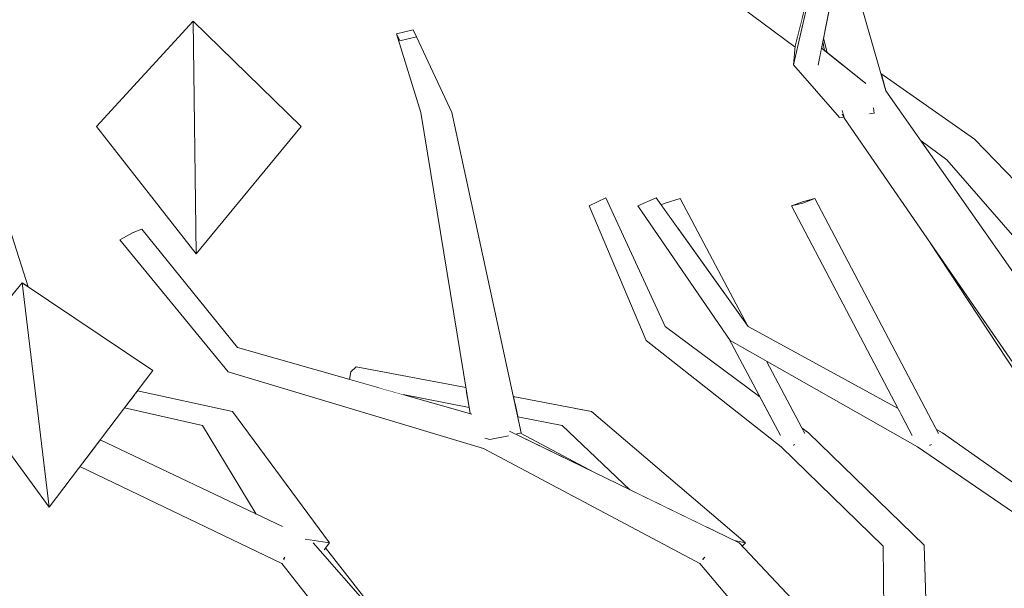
# Model space of a CAD drawing. Extents: x -289599 to -184549, y 66678 to 295474.
# Tile 349 of 656: x -262876 to -262660, y 71710 to 71834. Entities that reach past the tile are written whole.
import ezdxf

# ---------------------------------------------------------------- set-up
doc = ezdxf.new("R2010")
doc.units = 0
doc.header["$MEASUREMENT"] = 0
doc.linetypes.add('Wipeout_Contour', pattern=[1000, 0, -1000])
doc.layers.add('arch drzewa', color=8, linetype='Continuous')
doc.layers.add('arch drzewa_Nr_Pióra__4', color=8, linetype='Continuous', lineweight=9)

msp = doc.modelspace()

# ---------------------------------------------------------------- wipeouts: each hides what was drawn before it
at = {"color": 254, "linetype": 'Wipeout_Contour', "lineweight": 0, "ltscale": 1278368.675398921}
msp.add_wipeout([(-262716.78, 71843.22), (-262720.28, 71838.86), (-262705.56, 71830.4), (-262704.5, 71834.61)], dxfattribs=at).dxf.layer = 'arch drzewa'
at = {"color": 254, "linetype": 'Wipeout_Contour', "lineweight": 0, "ltscale": 958569.132642}
msp.add_wipeout([(-262600.85, 71808.06), (-262660.98, 71843.22), (-262665.06, 71838.86)], dxfattribs=at).dxf.layer = 'arch drzewa'
at = {"color": 254, "linetype": 'Wipeout_Contour', "lineweight": 0, "ltscale": 958735.629017}
msp.add_wipeout([(-262700.27, 71828.08), (-262699.61, 71827.55), (-262700, 71829.42)], dxfattribs=at).dxf.layer = 'arch drzewa'
at = {"color": 254, "linetype": 'Wipeout_Contour', "lineweight": 0, "ltscale": 1278297.36648144}
msp.add_wipeout([(-262704.35, 71794.08), (-262701.74, 71795.05), (-262704.25, 71794.44), (-262706.87, 71793.47)], dxfattribs=at).dxf.layer = 'arch drzewa'
at = {"color": 254, "linetype": 'Wipeout_Contour', "lineweight": 0, "ltscale": 959201.119919}
msp.add_wipeout([(-262869.83, 71727.4), (-262891.69, 71757.33), (-262875.73, 71776.58)], dxfattribs=at).dxf.layer = 'arch drzewa'
at = {"color": 254, "linetype": 'Wipeout_Contour', "lineweight": 0, "ltscale": 1278246.382698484}
msp.add_wipeout([(-262716.38, 71767.03), (-262720.29, 71763.94), (-262682.7, 71747.56), (-262683.45, 71748.98)], dxfattribs=at).dxf.layer = 'arch drzewa'
at = {"color": 254, "linetype": 'Wipeout_Contour', "lineweight": 0, "ltscale": 1278636.649182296}
msp.add_wipeout([(-262828.5, 71762.37), (-262826.06, 71759.41), (-262776.75, 71747.48), (-262777.1, 71747.81)], dxfattribs=at).dxf.layer = 'arch drzewa'
at = {"color": 254, "linetype": 'Wipeout_Contour', "lineweight": 0, "ltscale": 1598096.754126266}
msp.add_wipeout([(-262769.01, 71744.26), (-262768.73, 71744.01), (-262750.11, 71734.97), (-262766.37, 71743.61), (-262767.36, 71743.4)], dxfattribs=at).dxf.layer = 'arch drzewa'
at = {"color": 254, "linetype": 'Wipeout_Contour', "lineweight": 0, "ltscale": 3514825.068917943}
msp.add_wipeout([(-262679.18, 71740.57), (-262674.26, 71737.95), (-262676.16, 71739.32), (-262674.2, 71737.92), (-262638.7, 71719.01), (-262673.72, 71743.65), (-262675.29, 71742.77), (-262676.33, 71741.03), (-262676.41, 71741), (-262676.45, 71740.99), (-262677.39, 71741.58)], dxfattribs=at).dxf.layer = 'arch drzewa'
at = {"color": 254, "linetype": 'Wipeout_Contour', "lineweight": 0, "ltscale": 1917916.324780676}
msp.add_wipeout([(-262810.61, 71719.12), (-262811.86, 71719.53), (-262797.18, 71702.89), (-262797.29, 71703.3), (-262809.16, 71718.42), (-262809.44, 71718.05)], dxfattribs=at).dxf.layer = 'arch drzewa'
at = {"color": 254, "linetype": 'Wipeout_Contour', "lineweight": 0, "ltscale": 958675.852887}
msp.add_wipeout([(-262686.32, 71685.62), (-262718.32, 71719.53), (-262727, 71715)], dxfattribs=at).dxf.layer = 'arch drzewa'

# ---------------------------------------------------------------- next in the draw order: wipeouts: each hides what was drawn before it
at = {"color": 254, "linetype": 'Wipeout_Contour', "lineweight": 0, "ltscale": 1278355.117735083}
msp.add_wipeout([(-262720.28, 71838.86), (-262706.06, 71828.28), (-262706.05, 71828.46), (-262705.56, 71830.4)], dxfattribs=at).dxf.layer = 'arch drzewa'
at = {"color": 254, "linetype": 'Wipeout_Contour', "lineweight": 0, "ltscale": 958508.036084}
msp.add_wipeout([(-262665.06, 71838.86), (-262607.43, 71803.53), (-262600.85, 71808.06)], dxfattribs=at).dxf.layer = 'arch drzewa'
at = {"color": 254, "linetype": 'Wipeout_Contour', "lineweight": 0, "ltscale": 958794.166304}
msp.add_wipeout([(-262716.38, 71767.03), (-262736.57, 71795.22), (-262740.56, 71793.44)], dxfattribs=at).dxf.layer = 'arch drzewa'
at = {"color": 254, "linetype": 'Wipeout_Contour', "lineweight": 0, "ltscale": 959115.121101}
msp.add_wipeout([(-262828.5, 71762.37), (-262849.47, 71788.38), (-262851.36, 71787.59)], dxfattribs=at).dxf.layer = 'arch drzewa'
at = {"color": 254, "linetype": 'Wipeout_Contour', "lineweight": 0, "ltscale": 958598.936194}
msp.add_wipeout([(-262675.06, 71744.38), (-262674.95, 71744.19), (-262673.72, 71743.65)], dxfattribs=at).dxf.layer = 'arch drzewa'
at = {"color": 254, "linetype": 'Wipeout_Contour', "lineweight": 0, "ltscale": 958529.421152}
msp.add_wipeout([(-262679.18, 71740.57), (-262647.36, 71718.8), (-262638.7, 71719.01)], dxfattribs=at).dxf.layer = 'arch drzewa'
at = {"color": 254, "linetype": 'Wipeout_Contour', "lineweight": 0, "ltscale": 1278605.883796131}
msp.add_wipeout([(-262818.71, 71715), (-262795.5, 71696.46), (-262797.18, 71702.89), (-262811.86, 71719.53)], dxfattribs=at).dxf.layer = 'arch drzewa'
at = {"color": 254, "linetype": 'Wipeout_Contour', "lineweight": 0, "ltscale": 958643.770675}
msp.add_wipeout([(-262727, 71715), (-262695.48, 71677.8), (-262686.32, 71685.62)], dxfattribs=at).dxf.layer = 'arch drzewa'

# ---------------------------------------------------------------- next in the draw order: wipeouts: each hides what was drawn before it
at = {"color": 254, "linetype": 'Wipeout_Contour', "lineweight": 0, "ltscale": 2875931.71740413}
msp.add_wipeout([(-262667.29, 71867.33), (-262667.57, 71867.22), (-262644.04, 71833.32), (-262641.9, 71832.07), (-262663.24, 71868.84), (-262664.56, 71868.35), (-262664.24, 71867.78), (-262664.99, 71866.78), (-262666.13, 71866.66)], dxfattribs=at).dxf.layer = 'arch drzewa'
at = {"color": 254, "linetype": 'Wipeout_Contour', "lineweight": 0, "ltscale": 1278113.541809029}
msp.add_wipeout([(-262672.78, 71803.53), (-262643.78, 71781.98), (-262643.83, 71784.37), (-262666.66, 71808.06)], dxfattribs=at).dxf.layer = 'arch drzewa'
at = {"color": 254, "linetype": 'Wipeout_Contour', "lineweight": 0, "ltscale": 1597735.507916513}
msp.add_wipeout([(-262682.7, 71747.56), (-262720.29, 71763.94), (-262679.18, 71740.57), (-262677.39, 71741.58), (-262680.4, 71743.2)], dxfattribs=at).dxf.layer = 'arch drzewa'
at = {"color": 254, "linetype": 'Wipeout_Contour', "lineweight": 0, "ltscale": 1278131.887908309}
msp.add_wipeout([(-262675.29, 71742.77), (-262673.72, 71743.65), (-262674.95, 71744.19), (-262674.68, 71743.67)], dxfattribs=at).dxf.layer = 'arch drzewa'
at = {"color": 254, "linetype": 'Wipeout_Contour', "lineweight": 0, "ltscale": 958596.257091}
msp.add_wipeout([(-262674.2, 71737.92), (-262676.16, 71739.32), (-262674.26, 71737.95)], dxfattribs=at).dxf.layer = 'arch drzewa'
at = {"color": 254, "linetype": 'Wipeout_Contour', "lineweight": 0, "ltscale": 1278111.56484109}
msp.add_wipeout([(-262686.75, 71718.8), (-262680.34, 71682.33), (-262676.5, 71680.21), (-262677.73, 71719.01)], dxfattribs=at).dxf.layer = 'arch drzewa'
at = {"color": 254, "linetype": 'Wipeout_Contour', "lineweight": 0, "ltscale": 958934.494677}
msp.add_wipeout([(-262818.71, 71715), (-262791.2, 71679.99), (-262795.5, 71696.46)], dxfattribs=at).dxf.layer = 'arch drzewa'

# ---------------------------------------------------------------- next in the draw order: wipeouts: each hides what was drawn before it
at = {"color": 254, "linetype": 'Wipeout_Contour', "lineweight": 0, "ltscale": 958614.795933}
msp.add_wipeout([(-262667.57, 71867.22), (-262649.85, 71836.72), (-262644.04, 71833.32)], dxfattribs=at).dxf.layer = 'arch drzewa'
at = {"color": 254, "linetype": 'Wipeout_Contour', "lineweight": 0, "ltscale": 958668.827958}
msp.add_wipeout([(-262687.21, 71822.48), (-262686.3, 71819.35), (-262666.66, 71808.06)], dxfattribs=at).dxf.layer = 'arch drzewa'
at = {"color": 254, "linetype": 'Wipeout_Contour', "lineweight": 0, "ltscale": 1597593.946654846}
msp.add_wipeout([(-262643.78, 71781.98), (-262672.78, 71803.53), (-262645.21, 71771.96), (-262645.09, 71772.02), (-262643.67, 71775.99)], dxfattribs=at).dxf.layer = 'arch drzewa'
at = {"color": 254, "linetype": 'Wipeout_Contour', "lineweight": 0, "ltscale": 958771.078179}
msp.add_wipeout([(-262740.56, 71793.44), (-262720.29, 71763.94), (-262716.38, 71767.03)], dxfattribs=at).dxf.layer = 'arch drzewa'
at = {"color": 254, "linetype": 'Wipeout_Contour', "lineweight": 0, "ltscale": 1917293.604418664}
msp.add_wipeout([(-262706.87, 71793.47), (-262680.4, 71743.2), (-262677.39, 71741.58), (-262676.45, 71740.99), (-262676.41, 71741), (-262704.35, 71794.08)], dxfattribs=at).dxf.layer = 'arch drzewa'
at = {"color": 254, "linetype": 'Wipeout_Contour', "lineweight": 0, "ltscale": 1917696.92276693}
msp.add_wipeout([(-262774.49, 71740.22), (-262718.32, 71719.53), (-262768.73, 71744.01), (-262769.72, 71743.36), (-262769.19, 71743.02), (-262770.73, 71742.69)], dxfattribs=at).dxf.layer = 'arch drzewa'
at = {"color": 254, "linetype": 'Wipeout_Contour', "lineweight": 0, "ltscale": 958591.445753}
msp.add_wipeout([(-262686.75, 71718.8), (-262686.3, 71685.61), (-262680.34, 71682.33)], dxfattribs=at).dxf.layer = 'arch drzewa'

# ---------------------------------------------------------------- next in the draw order: wipeouts: each hides what was drawn before it
at = {"color": 254, "linetype": 'Wipeout_Contour', "lineweight": 0, "ltscale": 1597765.534808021}
msp.add_wipeout([(-262666.66, 71808.06), (-262686.3, 71819.35), (-262686.12, 71818.72), (-262678.42, 71807.72), (-262672.78, 71803.53)], dxfattribs=at).dxf.layer = 'arch drzewa'
at = {"color": 254, "linetype": 'Wipeout_Contour', "lineweight": 0, "ltscale": 1917281.786113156}
msp.add_wipeout([(-262704.35, 71794.08), (-262676.41, 71741), (-262676.33, 71741.03), (-262675.29, 71742.77), (-262674.68, 71743.67), (-262701.74, 71795.05)], dxfattribs=at).dxf.layer = 'arch drzewa'
at = {"color": 254, "linetype": 'Wipeout_Contour', "lineweight": 0, "ltscale": 1917825.902029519}
msp.add_wipeout([(-262826.06, 71759.41), (-262768.73, 71744.01), (-262769.01, 71744.26), (-262773.74, 71745.6), (-262773.82, 71745.66), (-262776.75, 71747.48)], dxfattribs=at).dxf.layer = 'arch drzewa'
at = {"color": 254, "linetype": 'Wipeout_Contour', "lineweight": 0, "ltscale": 958775.242832}
msp.add_wipeout([(-262774.49, 71740.22), (-262727, 71715), (-262718.32, 71719.53)], dxfattribs=at).dxf.layer = 'arch drzewa'

# ---------------------------------------------------------------- next in the draw order: linework, layer by layer
at = {"layer": 'arch drzewa_Nr_Pióra__4', "linetype": 'Continuous'}
for p, q in [((-262701.74, 71795.05), (-262704.35, 71794.08)), ((-262704.25, 71794.44), (-262701.74, 71795.05)), ((-262706.87, 71793.47), (-262704.25, 71794.44)), ((-262704.35, 71794.08), (-262706.87, 71793.47)), ((-262726.3, 71715.98), (-262726.39, 71716.06)), ((-262725.88, 71716.4), (-262726.3, 71715.98)), ((-262726.3, 71715.98), (-262726.13, 71715.94))]:
    msp.add_line(p, q, dxfattribs=at)

# ---------------------------------------------------------------- next in the draw order: wipeouts: each hides what was drawn before it
at = {"color": 254, "linetype": 'Wipeout_Contour', "lineweight": 0, "ltscale": 958994.986254}
msp.add_wipeout([(-262826.06, 71759.41), (-262830.5, 71757.06), (-262768.73, 71744.01)], dxfattribs=at).dxf.layer = 'arch drzewa'
at = {"color": 254, "linetype": 'Wipeout_Contour', "lineweight": 0, "ltscale": 958787.558264}
msp.add_wipeout([(-262750.78, 71748.38), (-262754.64, 71748.54), (-262716.96, 71719.53)], dxfattribs=at).dxf.layer = 'arch drzewa'
at = {"color": 254, "linetype": 'Wipeout_Contour', "lineweight": 0, "ltscale": 2556470.197705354}
msp.add_wipeout([(-262707.15, 71741.58), (-262709.11, 71740.57), (-262677.73, 71719.01), (-262703.12, 71743.65), (-262704.85, 71742.77), (-262706.32, 71741.03), (-262706.42, 71741), (-262706.45, 71740.99)], dxfattribs=at).dxf.layer = 'arch drzewa'

# ---------------------------------------------------------------- next in the draw order: wipeouts: each hides what was drawn before it
at = {"color": 254, "linetype": 'Wipeout_Contour', "lineweight": 0, "ltscale": 959085.838628}
msp.add_wipeout([(-262851.36, 71787.59), (-262826.06, 71759.41), (-262828.5, 71762.37)], dxfattribs=at).dxf.layer = 'arch drzewa'
at = {"color": 254, "linetype": 'Wipeout_Contour', "lineweight": 0, "ltscale": 2876709.051158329}
msp.add_wipeout([(-262830.5, 71757.06), (-262774.49, 71740.22), (-262770.73, 71742.69), (-262773.09, 71742.2), (-262774.11, 71742.5), (-262773.49, 71744.1), (-262773.47, 71744.21), (-262769.72, 71743.36), (-262768.73, 71744.01)], dxfattribs=at).dxf.layer = 'arch drzewa'
at = {"color": 254, "linetype": 'Wipeout_Contour', "lineweight": 0, "ltscale": 1278325.932757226}
msp.add_wipeout([(-262716.96, 71719.53), (-262754.64, 71748.54), (-262723.49, 71722.04), (-262719.4, 71720.05)], dxfattribs=at).dxf.layer = 'arch drzewa'
at = {"color": 254, "linetype": 'Wipeout_Contour', "lineweight": 0, "ltscale": 958684.622986}
msp.add_wipeout([(-262704.54, 71744.71), (-262704.35, 71744.35), (-262703.12, 71743.65)], dxfattribs=at).dxf.layer = 'arch drzewa'
at = {"color": 254, "linetype": 'Wipeout_Contour', "lineweight": 0, "ltscale": 958634.3269}
msp.add_wipeout([(-262709.11, 71740.57), (-262686.75, 71718.8), (-262677.73, 71719.01)], dxfattribs=at).dxf.layer = 'arch drzewa'

# ---------------------------------------------------------------- next in the draw order: wipeouts: each hides what was drawn before it
at = {"color": 254, "linetype": 'Wipeout_Contour', "lineweight": 0, "ltscale": 2556424.548337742}
msp.add_wipeout([(-262693.13, 71814.04), (-262695.25, 71812.62), (-262613.12, 71714.54), (-262686.12, 71818.72), (-262689.41, 71816.52), (-262688.83, 71814.75), (-262688.68, 71813.76), (-262689.55, 71813.66)], dxfattribs=at).dxf.layer = 'arch drzewa'
at = {"color": 254, "linetype": 'Wipeout_Contour', "lineweight": 0, "ltscale": 959116.112961}
msp.add_wipeout([(-262826.06, 71759.41), (-262851.36, 71787.59), (-262854.29, 71786)], dxfattribs=at).dxf.layer = 'arch drzewa'
at = {"color": 254, "linetype": 'Wipeout_Contour', "lineweight": 0, "ltscale": 1278593.418665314}
msp.add_wipeout([(-262802.42, 71758.14), (-262803.6, 71757.04), (-262778.22, 71752.88), (-262778.34, 71753.59)], dxfattribs=at).dxf.layer = 'arch drzewa'
at = {"color": 254, "linetype": 'Wipeout_Contour', "lineweight": 0, "ltscale": 1278376.628000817}
msp.add_wipeout([(-262754.64, 71748.54), (-262757.19, 71745.26), (-262724.76, 71722.66), (-262723.49, 71722.04)], dxfattribs=at).dxf.layer = 'arch drzewa'
at = {"color": 254, "linetype": 'Wipeout_Contour', "lineweight": 0, "ltscale": 958885.594439}
msp.add_wipeout([(-262773.49, 71744.1), (-262773.09, 71742.2), (-262773.47, 71744.21)], dxfattribs=at).dxf.layer = 'arch drzewa'
at = {"color": 254, "linetype": 'Wipeout_Contour', "lineweight": 0, "ltscale": 1278246.063955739}
msp.add_wipeout([(-262704.85, 71742.77), (-262703.12, 71743.65), (-262704.35, 71744.35), (-262703.99, 71743.67)], dxfattribs=at).dxf.layer = 'arch drzewa'
at = {"color": 254, "linetype": 'Wipeout_Contour', "lineweight": 0, "ltscale": 1278276.772646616}
msp.add_wipeout([(-262716.96, 71719.53), (-262719.4, 71720.05), (-262718.32, 71719.53), (-262717.66, 71718.83)], dxfattribs=at).dxf.layer = 'arch drzewa'

# ---------------------------------------------------------------- next in the draw order: linework, layer by layer
at = {"layer": 'arch drzewa_Nr_Pióra__4', "linetype": 'Continuous'}
for p, q in [((-262716.96, 71719.53), (-262719.4, 71720.05)), ((-262717.66, 71718.83), (-262716.96, 71719.53))]:
    msp.add_line(p, q, dxfattribs=at)

# ---------------------------------------------------------------- next in the draw order: wipeouts: each hides what was drawn before it
at = {"color": 254, "linetype": 'Wipeout_Contour', "lineweight": 0, "ltscale": 1278300.190450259}
msp.add_wipeout([(-262697.79, 71840.59), (-262686.12, 71818.72), (-262694.58, 71848.09), (-262696.2, 71848.6)], dxfattribs=at).dxf.layer = 'arch drzewa'
at = {"color": 254, "linetype": 'Wipeout_Contour', "lineweight": 0, "ltscale": 1916937.867426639}
msp.add_wipeout([(-262613.12, 71714.54), (-262695.25, 71812.62), (-262625.85, 71712.11), (-262622.84, 71713.08), (-262621.82, 71712.34), (-262621.09, 71711.27)], dxfattribs=at).dxf.layer = 'arch drzewa'
at = {"color": 254, "linetype": 'Wipeout_Contour', "lineweight": 0, "ltscale": 959088.838112}
msp.add_wipeout([(-262854.29, 71786), (-262830.5, 71757.06), (-262826.06, 71759.41)], dxfattribs=at).dxf.layer = 'arch drzewa'
at = {"color": 254, "linetype": 'Wipeout_Contour', "lineweight": 0, "ltscale": 1278341.08288901}
msp.add_wipeout([(-262734.58, 71767.03), (-262738.74, 71763.94), (-262712.39, 71748.93), (-262713.8, 71751.59)], dxfattribs=at).dxf.layer = 'arch drzewa'
at = {"color": 254, "linetype": 'Wipeout_Contour', "lineweight": 0, "ltscale": 958932.948111}
msp.add_wipeout([(-262803.6, 71757.04), (-262778.18, 71752.63), (-262778.22, 71752.88)], dxfattribs=at).dxf.layer = 'arch drzewa'
at = {"color": 254, "linetype": 'Wipeout_Contour', "lineweight": 0, "ltscale": 958858.194437}
msp.add_wipeout([(-262750.78, 71748.38), (-262767.92, 71751.62), (-262767.83, 71751.18)], dxfattribs=at).dxf.layer = 'arch drzewa'
at = {"color": 254, "linetype": 'Wipeout_Contour', "lineweight": 0, "ltscale": 958785.336903}
msp.add_wipeout([(-262757.19, 71745.26), (-262742.37, 71731.21), (-262724.76, 71722.66)], dxfattribs=at).dxf.layer = 'arch drzewa'
at = {"color": 254, "linetype": 'Wipeout_Contour', "lineweight": 0, "ltscale": 958886.13677}
msp.add_wipeout([(-262773.49, 71744.1), (-262774.11, 71742.5), (-262773.09, 71742.2)], dxfattribs=at).dxf.layer = 'arch drzewa'

# ---------------------------------------------------------------- next in the draw order: linework, layer by layer
at = {"layer": 'arch drzewa_Nr_Pióra__4', "linetype": 'Continuous'}
for p, q in [((-262672.78, 71803.53), (-262678.42, 71807.72)), ((-262686.32, 71685.62), (-262718.32, 71719.53)), ((-262686.3, 71685.61), (-262686.75, 71718.8)), ((-262695.48, 71677.8), (-262727, 71715))]:
    msp.add_line(p, q, dxfattribs=at)

# ---------------------------------------------------------------- next in the draw order: wipeouts: each hides what was drawn before it
at = {"color": 254, "linetype": 'Wipeout_Contour', "lineweight": 0, "ltscale": 2236998.540634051}
msp.add_wipeout([(-262697.79, 71840.59), (-262699.85, 71830.23), (-262699.03, 71827.09), (-262690.58, 71820.35), (-262690.55, 71819.95), (-262689.41, 71816.52), (-262686.12, 71818.72)], dxfattribs=at).dxf.layer = 'arch drzewa'
at = {"color": 254, "linetype": 'Wipeout_Contour', "lineweight": 0, "ltscale": 959099.254038}
msp.add_wipeout([(-262837.52, 71782.91), (-262814.51, 71810.86), (-262838.21, 71833.96)], dxfattribs=at).dxf.layer = 'arch drzewa'
at = {"color": 254, "linetype": 'Wipeout_Contour', "lineweight": 0, "ltscale": 958709.296741}
msp.add_wipeout([(-262695.7, 71814.32), (-262695.25, 71812.62), (-262693.13, 71814.04)], dxfattribs=at).dxf.layer = 'arch drzewa'
at = {"color": 254, "linetype": 'Wipeout_Contour', "lineweight": 0, "ltscale": 958832.960514}
msp.add_wipeout([(-262734.58, 71767.03), (-262747.64, 71795.22), (-262751.29, 71793.44)], dxfattribs=at).dxf.layer = 'arch drzewa'
at = {"color": 254, "linetype": 'Wipeout_Contour', "lineweight": 0, "ltscale": 2555902.809574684}
msp.add_wipeout([(-262676.43, 71785.35), (-262629.44, 71714.07), (-262628.07, 71712.97), (-262628.34, 71713.71), (-262626.97, 71712.07), (-262625.55, 71710.91), (-262626.22, 71711.99), (-262625.85, 71712.11)], dxfattribs=at).dxf.layer = 'arch drzewa'
at = {"color": 254, "linetype": 'Wipeout_Contour', "lineweight": 0, "ltscale": 959157.383483}
msp.add_wipeout([(-262869.83, 71727.4), (-262875.73, 71776.58), (-262847.07, 71757.33)], dxfattribs=at).dxf.layer = 'arch drzewa'
at = {"color": 254, "linetype": 'Wipeout_Contour', "lineweight": 0, "ltscale": 1597868.317202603}
msp.add_wipeout([(-262738.74, 71763.94), (-262709.11, 71740.57), (-262707.15, 71741.58), (-262709.35, 71743.2), (-262712.39, 71748.93)], dxfattribs=at).dxf.layer = 'arch drzewa'
at = {"color": 254, "linetype": 'Wipeout_Contour', "lineweight": 0, "ltscale": 1598247.523545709}
msp.add_wipeout([(-262803.6, 71757.04), (-262803.89, 71755.4), (-262797.66, 71753.63), (-262777.96, 71751.3), (-262778.18, 71752.63)], dxfattribs=at).dxf.layer = 'arch drzewa'
at = {"color": 254, "linetype": 'Wipeout_Contour', "lineweight": 0, "ltscale": 1278469.743718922}
msp.add_wipeout([(-262750.78, 71748.38), (-262767.83, 71751.18), (-262767.75, 71750.81), (-262754.64, 71748.54)], dxfattribs=at).dxf.layer = 'arch drzewa'

# ---------------------------------------------------------------- next in the draw order: linework, layer by layer
at = {"layer": 'arch drzewa_Nr_Pióra__4', "linetype": 'Continuous'}
for p, q in [((-262666.66, 71808.06), (-262687.21, 71822.48)), ((-262613.12, 71714.54), (-262686.12, 71818.72)), ((-262643.83, 71784.37), (-262666.66, 71808.06)), ((-262645.21, 71771.96), (-262672.78, 71803.53)), ((-262674.62, 71743.55), (-262701.74, 71795.05)), ((-262629.44, 71714.07), (-262676.43, 71785.35)), ((-262802.42, 71758.14), (-262803.6, 71757.04)), ((-262869.83, 71727.4), (-262891.69, 71757.33)), ((-262803.6, 71757.04), (-262803.89, 71755.4)), ((-262673.72, 71743.65), (-262675.06, 71744.38)), ((-262638.7, 71719.01), (-262673.72, 71743.65)), ((-262647.36, 71718.8), (-262679.18, 71740.57)), ((-262676.41, 71741), (-262676.55, 71740.97)), ((-262676.13, 71741.11), (-262676.41, 71741)), ((-262727, 71715), (-262774.49, 71740.22)), ((-262676.5, 71680.21), (-262677.73, 71719.01))]:
    msp.add_line(p, q, dxfattribs=at)

# ---------------------------------------------------------------- next in the draw order: wipeouts: each hides what was drawn before it
at = {"color": 254, "linetype": 'Wipeout_Contour', "lineweight": 0, "ltscale": 959143.648054}
msp.add_wipeout([(-262837.52, 71782.91), (-262838.21, 71833.96), (-262859.4, 71810.86)], dxfattribs=at).dxf.layer = 'arch drzewa'
at = {"color": 254, "linetype": 'Wipeout_Contour', "lineweight": 0, "ltscale": 1278312.828547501}
msp.add_wipeout([(-262700, 71829.42), (-262699.61, 71827.55), (-262699.03, 71827.09), (-262699.85, 71830.23)], dxfattribs=at).dxf.layer = 'arch drzewa'
at = {"color": 254, "linetype": 'Wipeout_Contour', "lineweight": 0, "ltscale": 1598724.502917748}
msp.add_wipeout([(-262886.68, 71813.93), (-262892.03, 71813.06), (-262876.82, 71775.26), (-262875.73, 71776.58), (-262874.4, 71775.69)], dxfattribs=at).dxf.layer = 'arch drzewa'
at = {"color": 254, "linetype": 'Wipeout_Contour', "lineweight": 0, "ltscale": 958711.433983}
msp.add_wipeout([(-262695.64, 71814.11), (-262695.69, 71813.54), (-262695.25, 71812.62)], dxfattribs=at).dxf.layer = 'arch drzewa'
at = {"color": 254, "linetype": 'Wipeout_Contour', "lineweight": 0, "ltscale": 958816.888921}
msp.add_wipeout([(-262751.29, 71793.44), (-262738.74, 71763.94), (-262734.58, 71767.03)], dxfattribs=at).dxf.layer = 'arch drzewa'
at = {"color": 254, "linetype": 'Wipeout_Contour', "lineweight": 0, "ltscale": 2237001.943752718}
msp.add_wipeout([(-262720.29, 71763.94), (-262720.59, 71764.39), (-262709.35, 71743.2), (-262707.15, 71741.58), (-262706.45, 71740.99), (-262706.42, 71741), (-262717.86, 71762.56)], dxfattribs=at).dxf.layer = 'arch drzewa'
at = {"color": 254, "linetype": 'Wipeout_Contour', "lineweight": 0, "ltscale": 1278573.174937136}
msp.add_wipeout([(-262797.66, 71753.63), (-262792.12, 71752.06), (-262777.62, 71749.24), (-262777.96, 71751.3)], dxfattribs=at).dxf.layer = 'arch drzewa'
at = {"color": 254, "linetype": 'Wipeout_Contour', "lineweight": 0, "ltscale": 958861.049963}
msp.add_wipeout([(-262767.75, 71750.81), (-262767.59, 71750.07), (-262754.64, 71748.54)], dxfattribs=at).dxf.layer = 'arch drzewa'
at = {"color": 254, "linetype": 'Wipeout_Contour', "lineweight": 0, "ltscale": 1278756.807994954}
msp.add_wipeout([(-262858.6, 71742.17), (-262859.73, 71740.69), (-262818.1, 71722.53), (-262818.65, 71723.14)], dxfattribs=at).dxf.layer = 'arch drzewa'

# ---------------------------------------------------------------- next in the draw order: linework, layer by layer
at = {"layer": 'arch drzewa_Nr_Pióra__4', "linetype": 'Continuous'}
for p, q in [((-262859.4, 71810.86), (-262838.21, 71833.96)), ((-262814.51, 71810.86), (-262838.21, 71833.96)), ((-262838.21, 71833.96), (-262837.52, 71782.91)), ((-262874.4, 71775.69), (-262886.68, 71813.93)), ((-262837.52, 71782.91), (-262859.4, 71810.86)), ((-262837.52, 71782.91), (-262814.51, 71810.86)), ((-262747.64, 71795.22), (-262751.29, 71793.44)), ((-262736.57, 71795.22), (-262740.56, 71793.44)), ((-262738.74, 71763.94), (-262751.29, 71793.44)), ((-262849.47, 71788.38), (-262851.36, 71787.59)), ((-262828.5, 71762.37), (-262849.47, 71788.38)), ((-262851.36, 71787.59), (-262854.29, 71786)), ((-262830.5, 71757.06), (-262854.29, 71786)), ((-262891.69, 71757.33), (-262875.73, 71776.58)), ((-262875.73, 71776.58), (-262869.83, 71727.4)), ((-262847.07, 71757.33), (-262875.73, 71776.58))]:
    msp.add_line(p, q, dxfattribs=at)

# ---------------------------------------------------------------- next in the draw order: wipeouts: each hides what was drawn before it
at = {"color": 254, "linetype": 'Wipeout_Contour', "lineweight": 0, "ltscale": 1278292.307054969}
msp.add_wipeout([(-262701.02, 71824.32), (-262690.55, 71819.95), (-262690.58, 71820.35), (-262700.27, 71828.08)], dxfattribs=at).dxf.layer = 'arch drzewa'
at = {"color": 254, "linetype": 'Wipeout_Contour', "lineweight": 0, "ltscale": 1278578.532605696}
msp.add_wipeout([(-262773.74, 71745.6), (-262786.61, 71813.06), (-262788.22, 71813.95), (-262773.82, 71745.66)], dxfattribs=at).dxf.layer = 'arch drzewa'
at = {"color": 254, "linetype": 'Wipeout_Contour', "lineweight": 0, "ltscale": 958806.72922}
msp.add_wipeout([(-262735.49, 71793.7), (-262731.26, 71787.81), (-262734.59, 71794.08)], dxfattribs=at).dxf.layer = 'arch drzewa'
at = {"color": 254, "linetype": 'Wipeout_Contour', "lineweight": 0, "ltscale": 1917403.709302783}
msp.add_wipeout([(-262717.86, 71762.56), (-262706.42, 71741), (-262706.32, 71741.03), (-262704.85, 71742.77), (-262703.99, 71743.67), (-262712.36, 71759.43)], dxfattribs=at).dxf.layer = 'arch drzewa'
at = {"color": 254, "linetype": 'Wipeout_Contour', "lineweight": 0, "ltscale": 1278473.105747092}
msp.add_wipeout([(-262754.64, 71748.54), (-262767.59, 71750.07), (-262766.96, 71747.16), (-262757.19, 71745.26)], dxfattribs=at).dxf.layer = 'arch drzewa'
at = {"color": 254, "linetype": 'Wipeout_Contour', "lineweight": 0, "ltscale": 2237735.051524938}
msp.add_wipeout([(-262859.73, 71740.69), (-262859.75, 71740.66), (-262811.86, 71719.53), (-262810.61, 71719.12), (-262813.57, 71720.36), (-262815.13, 71721.06), (-262818.1, 71722.53)], dxfattribs=at).dxf.layer = 'arch drzewa'

# ---------------------------------------------------------------- next in the draw order: linework, layer by layer
at = {"layer": 'arch drzewa_Nr_Pióra__4', "linetype": 'Continuous'}
for p, q in [((-262680.34, 71743.09), (-262706.87, 71793.47)), ((-262709.3, 71743.1), (-262720.59, 71764.39)), ((-262709.11, 71740.57), (-262738.74, 71763.94)), ((-262679.18, 71740.57), (-262720.29, 71763.94)), ((-262703.93, 71743.56), (-262712.36, 71759.43)), ((-262716.96, 71719.53), (-262750.78, 71748.38)), ((-262742.37, 71731.21), (-262757.19, 71745.26)), ((-262703.12, 71743.65), (-262704.54, 71744.71)), ((-262677.73, 71719.01), (-262703.12, 71743.65)), ((-262686.75, 71718.8), (-262709.11, 71740.57)), ((-262706.42, 71741), (-262706.5, 71740.97)), ((-262706.09, 71741.1), (-262706.42, 71741))]:
    msp.add_line(p, q, dxfattribs=at)

# ---------------------------------------------------------------- next in the draw order: wipeouts: each hides what was drawn before it
at = {"color": 254, "linetype": 'Wipeout_Contour', "lineweight": 0, "ltscale": 1597841.017642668}
msp.add_wipeout([(-262690.55, 71819.95), (-262701.02, 71824.32), (-262688.68, 71813.76), (-262688.83, 71814.75), (-262689.41, 71816.52)], dxfattribs=at).dxf.layer = 'arch drzewa'
at = {"color": 254, "linetype": 'Wipeout_Contour', "lineweight": 0, "ltscale": 1598190.514959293}
msp.add_wipeout([(-262773.82, 71745.66), (-262788.22, 71813.95), (-262777.4, 71747.9), (-262777.1, 71747.81), (-262776.75, 71747.48)], dxfattribs=at).dxf.layer = 'arch drzewa'
at = {"color": 254, "linetype": 'Wipeout_Contour', "lineweight": 0, "ltscale": 1278382.046759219}
msp.add_wipeout([(-262731.26, 71795.05), (-262734.59, 71794.08), (-262731.26, 71787.81), (-262716.42, 71767.09)], dxfattribs=at).dxf.layer = 'arch drzewa'
at = {"color": 254, "linetype": 'Wipeout_Contour', "lineweight": 0, "ltscale": 959084.652342}
msp.add_wipeout([(-262862.41, 71737.16), (-262811.86, 71719.53), (-262859.75, 71740.66)], dxfattribs=at).dxf.layer = 'arch drzewa'

# ---------------------------------------------------------------- next in the draw order: linework, layer by layer
at = {"layer": 'arch drzewa_Nr_Pióra__4', "linetype": 'Continuous'}
for p, q in [((-262734.58, 71767.03), (-262747.64, 71795.22)), ((-262716.38, 71767.03), (-262736.57, 71795.22)), ((-262731.26, 71795.05), (-262734.59, 71794.08)), ((-262716.42, 71767.09), (-262731.26, 71795.05)), ((-262720.29, 71763.94), (-262740.56, 71793.44)), ((-262734.59, 71794.08), (-262735.49, 71793.7)), ((-262713.8, 71751.59), (-262734.58, 71767.03)), ((-262683.45, 71748.98), (-262716.38, 71767.03))]:
    msp.add_line(p, q, dxfattribs=at)

# ---------------------------------------------------------------- next in the draw order: wipeouts: each hides what was drawn before it
at = {"color": 254, "linetype": 'Wipeout_Contour', "lineweight": 0, "ltscale": 958726.41652}
msp.add_wipeout([(-262688.68, 71813.76), (-262701.02, 71824.32), (-262706.38, 71824.37)], dxfattribs=at).dxf.layer = 'arch drzewa'
at = {"color": 254, "linetype": 'Wipeout_Contour', "lineweight": 0, "ltscale": 958934.303112}
msp.add_wipeout([(-262766.19, 71743.65), (-262781.43, 71813.93), (-262786.61, 71813.06)], dxfattribs=at).dxf.layer = 'arch drzewa'
at = {"color": 254, "linetype": 'Wipeout_Contour', "lineweight": 0, "ltscale": 1278752.572720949}
msp.add_wipeout([(-262862.41, 71737.16), (-262863.06, 71736.31), (-262818.71, 71715), (-262811.86, 71719.53)], dxfattribs=at).dxf.layer = 'arch drzewa'

# ---------------------------------------------------------------- next in the draw order: linework, layer by layer
at = {"layer": 'arch drzewa_Nr_Pióra__4', "linetype": 'Continuous'}
for p, q in [((-262791.2, 71679.99), (-262818.71, 71715)), ((-262818.35, 71715.98), (-262818.4, 71716.06)), ((-262818.04, 71716.38), (-262818.35, 71715.98)), ((-262818.35, 71715.98), (-262818.13, 71715.94))]:
    msp.add_line(p, q, dxfattribs=at)

# ---------------------------------------------------------------- next in the draw order: wipeouts: each hides what was drawn before it
at = {"color": 254, "linetype": 'Wipeout_Contour', "lineweight": 0, "ltscale": 2876135.78135648}
msp.add_wipeout([(-262688.68, 71813.76), (-262706.38, 71824.37), (-262696.32, 71812.82), (-262695.4, 71812.93), (-262695.69, 71813.54), (-262695.64, 71814.11), (-262695.7, 71814.32), (-262693.13, 71814.04), (-262689.55, 71813.66)], dxfattribs=at).dxf.layer = 'arch drzewa'
at = {"color": 254, "linetype": 'Wipeout_Contour', "lineweight": 0, "ltscale": 1598158.010025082}
msp.add_wipeout([(-262766.19, 71743.65), (-262786.61, 71813.06), (-262773.74, 71745.6), (-262769.01, 71744.26), (-262767.36, 71743.4)], dxfattribs=at).dxf.layer = 'arch drzewa'
at = {"color": 254, "linetype": 'Wipeout_Contour', "lineweight": 0, "ltscale": 959029.81132}
msp.add_wipeout([(-262808.29, 71719.53), (-262829.57, 71748.38), (-262834.48, 71748.54)], dxfattribs=at).dxf.layer = 'arch drzewa'

# ---------------------------------------------------------------- next in the draw order: linework, layer by layer
at = {"layer": 'arch drzewa_Nr_Pióra__4', "linetype": 'Continuous'}
for p, q in [((-262686.12, 71818.72), (-262694.58, 71848.09)), ((-262695.25, 71812.62), (-262695.71, 71814.36)), ((-262688.86, 71814.93), (-262688.68, 71813.76)), ((-262695.4, 71812.93), (-262696.32, 71812.82)), ((-262695.25, 71812.62), (-262695.7, 71813.56)), ((-262625.85, 71712.11), (-262695.25, 71812.62)), ((-262688.68, 71813.76), (-262689.7, 71813.64)), ((-262778.34, 71753.59), (-262802.42, 71758.14)), ((-262777.62, 71749.24), (-262792.12, 71752.06)), ((-262750.78, 71748.38), (-262767.92, 71751.62)), ((-262757.19, 71745.26), (-262766.96, 71747.16)), ((-262766.19, 71743.65), (-262767.37, 71743.4)), ((-262750.11, 71734.97), (-262766.37, 71743.61))]:
    msp.add_line(p, q, dxfattribs=at)

# ---------------------------------------------------------------- next in the draw order: wipeouts: each hides what was drawn before it
at = {"color": 254, "linetype": 'Wipeout_Contour', "lineweight": 0, "ltscale": 958740.710603}
msp.add_wipeout([(-262698.02, 71849.16), (-262701.02, 71824.32), (-262696.2, 71848.6)], dxfattribs=at).dxf.layer = 'arch drzewa'
at = {"color": 254, "linetype": 'Wipeout_Contour', "lineweight": 0, "ltscale": 958997.339517}
msp.add_wipeout([(-262792.86, 71829.63), (-262793.57, 71831.19), (-262786.61, 71813.06)], dxfattribs=at).dxf.layer = 'arch drzewa'
at = {"color": 254, "linetype": 'Wipeout_Contour', "lineweight": 0, "ltscale": 1598335.099275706}
msp.add_wipeout([(-262834.48, 71748.54), (-262815.15, 71721.07), (-262815.13, 71721.06), (-262813.57, 71720.36), (-262808.29, 71719.53)], dxfattribs=at).dxf.layer = 'arch drzewa'
at = {"color": 254, "linetype": 'Wipeout_Contour', "lineweight": 0, "ltscale": 1278506.547395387}
msp.add_wipeout([(-262773.47, 71744.21), (-262773.09, 71742.2), (-262769.19, 71743.02), (-262769.72, 71743.36)], dxfattribs=at).dxf.layer = 'arch drzewa'

# ---------------------------------------------------------------- next in the draw order: linework, layer by layer
at = {"layer": 'arch drzewa_Nr_Pióra__4', "linetype": 'Continuous'}
for p, q in [((-262769.01, 71743.05), (-262773.09, 71742.2)), ((-262718.32, 71719.53), (-262768.73, 71744.01)), ((-262773.09, 71742.2), (-262774.16, 71742.51))]:
    msp.add_line(p, q, dxfattribs=at)

# ---------------------------------------------------------------- next in the draw order: wipeouts: each hides what was drawn before it
at = {"color": 254, "linetype": 'Wipeout_Contour', "lineweight": 0, "ltscale": 1278329.142096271}
msp.add_wipeout([(-262700.52, 71849.95), (-262706.38, 71824.37), (-262701.02, 71824.32), (-262698.02, 71849.16)], dxfattribs=at).dxf.layer = 'arch drzewa'
at = {"color": 254, "linetype": 'Wipeout_Contour', "lineweight": 0, "ltscale": 958989.391278}
msp.add_wipeout([(-262786.61, 71813.06), (-262793.57, 71831.19), (-262788.22, 71813.95)], dxfattribs=at).dxf.layer = 'arch drzewa'
at = {"color": 254, "linetype": 'Wipeout_Contour', "lineweight": 0, "ltscale": 1278706.391680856}
msp.add_wipeout([(-262815.15, 71721.07), (-262834.48, 71748.54), (-262836.15, 71745.26), (-262815.3, 71721.14)], dxfattribs=at).dxf.layer = 'arch drzewa'
at = {"color": 254, "linetype": 'Wipeout_Contour', "lineweight": 0, "ltscale": 1278634.785793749}
msp.add_wipeout([(-262808.29, 71719.53), (-262813.57, 71720.36), (-262810.61, 71719.12), (-262809.44, 71718.05)], dxfattribs=at).dxf.layer = 'arch drzewa'

# ---------------------------------------------------------------- next in the draw order: linework, layer by layer
at = {"layer": 'arch drzewa_Nr_Pióra__4', "linetype": 'Continuous'}
for p, q in [((-262808.29, 71719.53), (-262813.58, 71720.36)), ((-262797.18, 71702.89), (-262811.86, 71719.53)), ((-262809.45, 71718.04), (-262808.29, 71719.53)), ((-262797.29, 71703.3), (-262809.16, 71718.42))]:
    msp.add_line(p, q, dxfattribs=at)

# ---------------------------------------------------------------- next in the draw order: wipeouts: each hides what was drawn before it
at = {"color": 254, "linetype": 'Wipeout_Contour', "lineweight": 0, "ltscale": 1278337.534659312}
msp.add_wipeout([(-262706.38, 71824.37), (-262700.52, 71849.95), (-262700.65, 71849.98), (-262706.05, 71828.46)], dxfattribs=at).dxf.layer = 'arch drzewa'
at = {"color": 254, "linetype": 'Wipeout_Contour', "lineweight": 0, "ltscale": 958988.344916}
msp.add_wipeout([(-262789.2, 71830.52), (-262792.86, 71829.63), (-262781.43, 71813.93)], dxfattribs=at).dxf.layer = 'arch drzewa'
at = {"color": 254, "linetype": 'Wipeout_Contour', "lineweight": 0, "ltscale": 959095.537626}
msp.add_wipeout([(-262850.89, 71752.31), (-262829.57, 71748.38), (-262850.42, 71752.92)], dxfattribs=at).dxf.layer = 'arch drzewa'
at = {"color": 254, "linetype": 'Wipeout_Contour', "lineweight": 0, "ltscale": 1598362.069938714}
msp.add_wipeout([(-262815.3, 71721.14), (-262836.15, 71745.26), (-262824.35, 71725.86), (-262818.65, 71723.14), (-262818.1, 71722.53)], dxfattribs=at).dxf.layer = 'arch drzewa'

# ---------------------------------------------------------------- next in the draw order: linework, layer by layer
at = {"layer": 'arch drzewa_Nr_Pióra__4', "linetype": 'Continuous'}
for p, q in [((-262706.38, 71824.37), (-262700.52, 71849.95)), ((-262706.05, 71828.46), (-262700.65, 71849.98)), ((-262701.02, 71824.32), (-262696.2, 71848.6)), ((-262706.06, 71828.28), (-262720.28, 71838.86)), ((-262699.61, 71827.55), (-262700, 71829.42)), ((-262699.03, 71827.09), (-262699.85, 71830.23)), ((-262706.38, 71824.37), (-262706.05, 71828.46)), ((-262690.54, 71820.32), (-262700.27, 71828.08)), ((-262696.32, 71812.82), (-262706.38, 71824.37)), ((-262818.58, 71723.11), (-262858.6, 71742.17)), ((-262818.71, 71715), (-262863.06, 71736.31))]:
    msp.add_line(p, q, dxfattribs=at)

# ---------------------------------------------------------------- next in the draw order: wipeouts: each hides what was drawn before it
at = {"color": 254, "linetype": 'Wipeout_Contour', "lineweight": 0, "ltscale": 958981.508553}
msp.add_wipeout([(-262781.43, 71813.93), (-262792.86, 71829.63), (-262786.61, 71813.06)], dxfattribs=at).dxf.layer = 'arch drzewa'
at = {"color": 254, "linetype": 'Wipeout_Contour', "lineweight": 0, "ltscale": 1278785.299884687}
msp.add_wipeout([(-262850.89, 71752.31), (-262851.19, 71751.91), (-262834.48, 71748.54), (-262829.57, 71748.38)], dxfattribs=at).dxf.layer = 'arch drzewa'

# ---------------------------------------------------------------- next in the draw order: linework, layer by layer
at = {"layer": 'arch drzewa_Nr_Pióra__4', "linetype": 'Continuous'}
for p, q in [((-262777.4, 71747.9), (-262788.22, 71813.95)), ((-262766.19, 71743.65), (-262781.43, 71813.93)), ((-262777.04, 71747.79), (-262828.5, 71762.37)), ((-262774.49, 71740.22), (-262830.5, 71757.06)), ((-262808.29, 71719.53), (-262829.57, 71748.38))]:
    msp.add_line(p, q, dxfattribs=at)

# ---------------------------------------------------------------- next in the draw order: wipeouts: each hides what was drawn before it
at = {"color": 254, "linetype": 'Wipeout_Contour', "lineweight": 0, "ltscale": 1278671.110775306}
msp.add_wipeout([(-262792.86, 71829.63), (-262789.2, 71830.52), (-262789.91, 71832.08), (-262793.57, 71831.19)], dxfattribs=at).dxf.layer = 'arch drzewa'
at = {"color": 254, "linetype": 'Wipeout_Contour', "lineweight": 0, "ltscale": 959101.469488}
msp.add_wipeout([(-262851.19, 71751.91), (-262851.91, 71750.96), (-262834.48, 71748.54)], dxfattribs=at).dxf.layer = 'arch drzewa'

# ---------------------------------------------------------------- next in the draw order: linework, layer by layer
at = {"layer": 'arch drzewa_Nr_Pióra__4', "linetype": 'Continuous'}
for p, q in [((-262793.57, 71831.19), (-262789.91, 71832.08)), ((-262789.91, 71832.08), (-262789.2, 71830.52)), ((-262792.86, 71829.63), (-262793.57, 71831.19)), ((-262788.22, 71813.95), (-262793.57, 71831.19)), ((-262789.2, 71830.52), (-262792.86, 71829.63)), ((-262781.43, 71813.93), (-262789.2, 71830.52))]:
    msp.add_line(p, q, dxfattribs=at)

# ---------------------------------------------------------------- next in the draw order: wipeouts: each hides what was drawn before it
at = {"color": 254, "linetype": 'Wipeout_Contour', "lineweight": 0, "ltscale": 1278793.178460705}
msp.add_wipeout([(-262853.3, 71749.14), (-262836.15, 71745.26), (-262834.48, 71748.54), (-262851.91, 71750.96)], dxfattribs=at).dxf.layer = 'arch drzewa'

# ---------------------------------------------------------------- next in the draw order: linework, layer by layer
at = {"layer": 'arch drzewa_Nr_Pióra__4', "linetype": 'Continuous'}
for p, q in [((-262869.83, 71727.4), (-262847.07, 71757.33)), ((-262829.57, 71748.38), (-262850.42, 71752.92)), ((-262836.15, 71745.26), (-262853.3, 71749.14)), ((-262824.35, 71725.86), (-262836.15, 71745.26))]:
    msp.add_line(p, q, dxfattribs=at)

doc.saveas('drawing.dxf')
